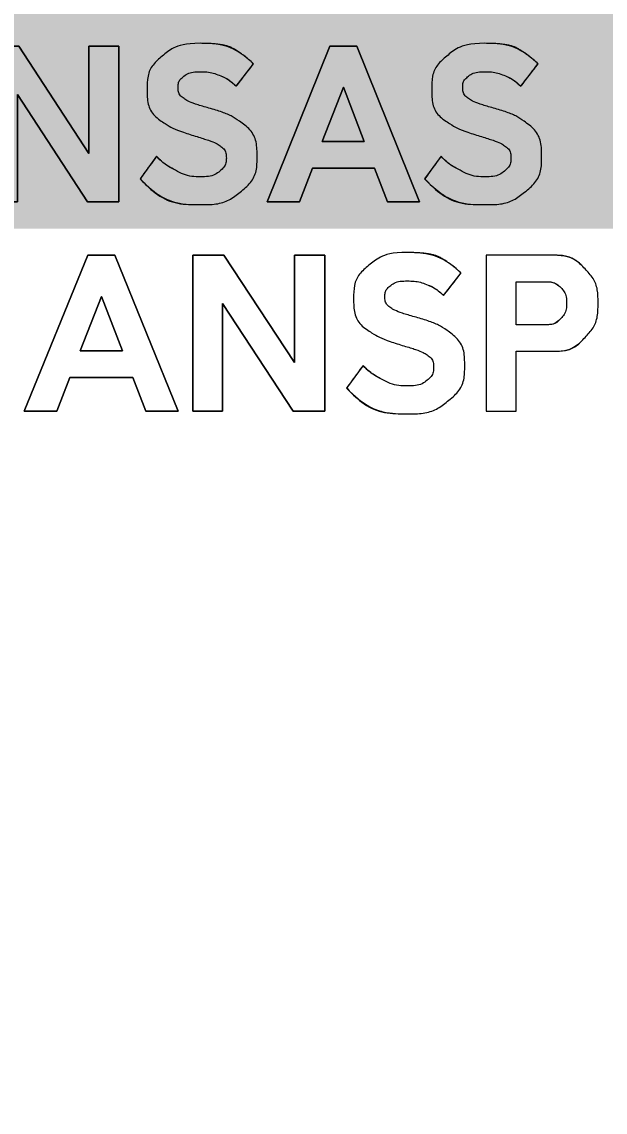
# Model space of a CAD drawing. Extents: x 1370567 to 1373900, y 377514 to 379648.
# Drawn here: x 1372270.92 to 1372286.57, y 379420.44 to 379449.67 of the extents above; entities that cross this region are included whole.
import ezdxf

# ---------------------------------------------------------------- set-up
doc = ezdxf.new("R2010")
doc.units = 0
doc.layers.add('Default', color=7, linetype='Continuous')
doc.layers.add('Survey Names', color=7, linetype='Continuous')

msp = doc.modelspace()

# ---------------------------------------------------------------- linework, layer by layer
at = {"layer": 'Survey Names'}
for p, q in [((1372276.67, 379447.939), (1372277.135, 379448.543)), ((1372284.303, 379447.939), (1372284.768, 379448.543)), ((1372274.533, 379446.063), (1372274.09, 379445.457)), ((1372282.166, 379446.063), (1372281.722, 379445.457)), ((1372282.233, 379442.332), (1372282.703, 379442.936)), ((1372280.073, 379440.456), (1372279.625, 379439.849))]:
    msp.add_line(p, q, dxfattribs=at)
for points in [[(1372270.01, 379449.017), (1372270.835, 379449.017), (1372272.714, 379446.14), (1372272.714, 379449.017), (1372273.516, 379449.017), (1372273.516, 379444.841), (1372272.681, 379444.841), (1372270.802, 379447.721), (1372270.802, 379444.841), (1372270.01, 379444.841), (1372270.01, 379449.017)], [(1372270.01, 379444.841), (1372270.802, 379444.841), (1372270.802, 379447.721), (1372272.681, 379444.841), (1372273.516, 379444.841), (1372273.516, 379449.017), (1372272.714, 379449.017), (1372272.714, 379446.14), (1372270.835, 379449.017), (1372270.01, 379449.017), (1372270.01, 379444.841)], [(1372279.182, 379449.017), (1372279.905, 379449.017), (1372281.587, 379444.841), (1372280.724, 379444.841), (1372280.377, 379445.745), (1372278.711, 379445.745), (1372278.363, 379444.841), (1372277.501, 379444.841), (1372279.182, 379449.017)], [(1372277.501, 379444.841), (1372278.363, 379444.841), (1372278.711, 379445.745), (1372280.377, 379445.745), (1372280.724, 379444.841), (1372281.587, 379444.841), (1372279.905, 379449.017), (1372279.182, 379449.017), (1372277.501, 379444.841)], [(1372279.547, 379447.913), (1372278.979, 379446.458), (1372280.105, 379446.458), (1372279.547, 379447.913)], [(1372280.105, 379446.458), (1372278.979, 379446.458), (1372279.547, 379447.913), (1372280.105, 379446.458)], [(1372272.685, 379443.41), (1372273.416, 379443.41), (1372275.116, 379439.234), (1372274.244, 379439.234), (1372273.892, 379440.138), (1372272.209, 379440.138), (1372271.857, 379439.234), (1372270.985, 379439.234), (1372272.685, 379443.41)], [(1372273.892, 379440.138), (1372274.244, 379439.234), (1372275.116, 379439.234), (1372273.416, 379443.41), (1372272.685, 379443.41), (1372270.985, 379439.234), (1372271.857, 379439.234), (1372272.209, 379440.138), (1372273.892, 379440.138)], [(1372275.501, 379443.41), (1372276.335, 379443.41), (1372278.234, 379440.533), (1372278.234, 379443.41), (1372279.045, 379443.41), (1372279.045, 379439.234), (1372278.201, 379439.234), (1372276.302, 379442.114), (1372276.302, 379439.234), (1372275.501, 379439.234), (1372275.501, 379443.41)], [(1372275.501, 379439.234), (1372276.302, 379439.234), (1372276.302, 379442.114), (1372278.201, 379439.234), (1372279.045, 379439.234), (1372279.045, 379443.41), (1372278.234, 379443.41), (1372278.234, 379440.533), (1372276.335, 379443.41), (1372275.501, 379443.41), (1372275.501, 379439.234)], [(1372285.168, 379443.41), (1372283.377, 379443.41), (1372283.377, 379439.234), (1372284.177, 379439.234), (1372284.177, 379440.836), (1372285.168, 379440.836)], [(1372284.994, 379441.549), (1372284.177, 379441.549), (1372284.177, 379442.7), (1372284.994, 379442.7)], [(1372273.053, 379442.305), (1372272.48, 379440.851), (1372273.618, 379440.851), (1372273.053, 379442.305)], [(1372273.618, 379440.851), (1372272.48, 379440.851), (1372273.053, 379442.305), (1372273.618, 379440.851)]]:
    msp.add_lwpolyline(points, dxfattribs=at)
for points, degree in [([(1372275.703, 379449.091), (1372276.245, 379449.091), (1372276.723, 379448.908), (1372277.135, 379448.543), (1372277.135, 379448.543), (1372276.67, 379447.939), (1372276.67, 379447.939), (1372276.527, 379448.075), (1372276.376, 379448.173), (1372276.215, 379448.235), (1372276.054, 379448.297), (1372275.886, 379448.328), (1372275.711, 379448.328), (1372275.51, 379448.328), (1372275.352, 379448.281), (1372275.237, 379448.187), (1372275.153, 379448.114), (1372275.111, 379448.021), (1372275.111, 379447.907), (1372275.111, 379447.783), (1372275.165, 379447.683), (1372275.273, 379447.606), (1372275.357, 379447.546), (1372275.56, 379447.466), (1372275.884, 379447.368), (1372276.265, 379447.262), (1372276.549, 379447.146), (1372276.736, 379447.02), (1372277.064, 379446.787), (1372277.229, 379446.462), (1372277.229, 379446.046), (1372277.229, 379445.665), (1372277.075, 379445.348), (1372276.769, 379445.097), (1372276.491, 379444.877), (1372276.139, 379444.767), (1372275.711, 379444.767), (1372275.086, 379444.767), (1372274.546, 379444.997), (1372274.09, 379445.457), (1372274.09, 379445.457), (1372274.533, 379446.063), (1372274.533, 379446.063), (1372274.665, 379445.92), (1372274.834, 379445.795), (1372275.04, 379445.689), (1372275.254, 379445.573), (1372275.477, 379445.515), (1372275.711, 379445.515), (1372275.93, 379445.515), (1372276.104, 379445.565), (1372276.232, 379445.666), (1372276.347, 379445.766), (1372276.404, 379445.883), (1372276.404, 379446.016), (1372276.404, 379446.153), (1372276.346, 379446.264), (1372276.229, 379446.349), (1372276.143, 379446.412), (1372275.944, 379446.49), (1372275.632, 379446.585), (1372275.232, 379446.708), (1372274.951, 379446.821), (1372274.788, 379446.923), (1372274.45, 379447.137), (1372274.281, 379447.447), (1372274.281, 379447.854), (1372274.281, 379448.223), (1372274.416, 379448.522), (1372274.684, 379448.749), (1372274.952, 379448.977), (1372275.292, 379449.091), (1372275.703, 379449.091)], 3), ([(1372275.703, 379449.091), (1372275.292, 379449.091), (1372274.952, 379448.977), (1372274.684, 379448.749), (1372274.416, 379448.522), (1372274.281, 379448.223), (1372274.281, 379447.854), (1372274.281, 379447.447), (1372274.45, 379447.137), (1372274.788, 379446.923), (1372274.951, 379446.821), (1372275.232, 379446.708), (1372275.632, 379446.585), (1372275.944, 379446.49), (1372276.143, 379446.412), (1372276.229, 379446.349), (1372276.346, 379446.264), (1372276.404, 379446.153), (1372276.404, 379446.016), (1372276.404, 379445.883), (1372276.347, 379445.766), (1372276.232, 379445.666), (1372276.104, 379445.565), (1372275.93, 379445.515), (1372275.711, 379445.515), (1372275.477, 379445.515), (1372275.254, 379445.573), (1372275.04, 379445.689), (1372274.834, 379445.795), (1372274.665, 379445.92), (1372274.533, 379446.063)], 3), ([(1372277.135, 379448.543), (1372276.723, 379448.908), (1372276.245, 379449.091), (1372275.703, 379449.091)], 2), ([(1372283.336, 379449.091), (1372283.878, 379449.091), (1372284.355, 379448.908), (1372284.768, 379448.543), (1372284.768, 379448.543), (1372284.303, 379447.939), (1372284.303, 379447.939), (1372284.16, 379448.075), (1372284.009, 379448.173), (1372283.848, 379448.235), (1372283.687, 379448.297), (1372283.519, 379448.328), (1372283.344, 379448.328), (1372283.143, 379448.328), (1372282.985, 379448.281), (1372282.87, 379448.187), (1372282.786, 379448.114), (1372282.744, 379448.021), (1372282.744, 379447.907), (1372282.744, 379447.783), (1372282.798, 379447.683), (1372282.906, 379447.606), (1372282.99, 379447.546), (1372283.193, 379447.466), (1372283.516, 379447.368), (1372283.898, 379447.262), (1372284.182, 379447.146), (1372284.368, 379447.02), (1372284.697, 379446.787), (1372284.861, 379446.462), (1372284.861, 379446.046), (1372284.861, 379445.665), (1372284.708, 379445.348), (1372284.401, 379445.097), (1372284.124, 379444.877), (1372283.771, 379444.767), (1372283.344, 379444.767), (1372282.719, 379444.767), (1372282.179, 379444.997), (1372281.722, 379445.457), (1372281.722, 379445.457), (1372282.166, 379446.063), (1372282.166, 379446.063), (1372282.298, 379445.92), (1372282.466, 379445.795), (1372282.673, 379445.689), (1372282.886, 379445.573), (1372283.11, 379445.515), (1372283.344, 379445.515), (1372283.563, 379445.515), (1372283.736, 379445.565), (1372283.864, 379445.666), (1372283.979, 379445.766), (1372284.037, 379445.883), (1372284.037, 379446.016), (1372284.037, 379446.153), (1372283.978, 379446.264), (1372283.862, 379446.349), (1372283.776, 379446.412), (1372283.577, 379446.49), (1372283.265, 379446.585), (1372282.865, 379446.708), (1372282.583, 379446.821), (1372282.421, 379446.923), (1372282.083, 379447.137), (1372281.914, 379447.447), (1372281.914, 379447.854), (1372281.914, 379448.223), (1372282.048, 379448.522), (1372282.317, 379448.749), (1372282.585, 379448.977), (1372282.925, 379449.091), (1372283.336, 379449.091)], 3), ([(1372283.336, 379449.091), (1372282.925, 379449.091), (1372282.585, 379448.977), (1372282.317, 379448.749), (1372282.048, 379448.522), (1372281.914, 379448.223), (1372281.914, 379447.854), (1372281.914, 379447.447), (1372282.083, 379447.137), (1372282.421, 379446.923), (1372282.583, 379446.821), (1372282.865, 379446.708), (1372283.265, 379446.585), (1372283.577, 379446.49), (1372283.776, 379446.412), (1372283.862, 379446.349), (1372283.978, 379446.264), (1372284.037, 379446.153), (1372284.037, 379446.016), (1372284.037, 379445.883), (1372283.979, 379445.766), (1372283.864, 379445.666), (1372283.736, 379445.565), (1372283.563, 379445.515), (1372283.344, 379445.515), (1372283.11, 379445.515), (1372282.886, 379445.573), (1372282.673, 379445.689), (1372282.466, 379445.795), (1372282.298, 379445.92), (1372282.166, 379446.063)], 3), ([(1372284.768, 379448.543), (1372284.355, 379448.908), (1372283.878, 379449.091), (1372283.336, 379449.091)], 2), ([(1372274.09, 379445.457), (1372274.546, 379444.997), (1372275.086, 379444.767), (1372275.711, 379444.767), (1372276.139, 379444.767), (1372276.491, 379444.877), (1372276.769, 379445.097), (1372277.075, 379445.348), (1372277.229, 379445.665), (1372277.229, 379446.046), (1372277.229, 379446.462), (1372277.064, 379446.787), (1372276.736, 379447.02), (1372276.549, 379447.146), (1372276.265, 379447.262), (1372275.884, 379447.368), (1372275.56, 379447.466), (1372275.357, 379447.546), (1372275.273, 379447.606), (1372275.165, 379447.683), (1372275.111, 379447.783), (1372275.111, 379447.907), (1372275.111, 379448.021), (1372275.153, 379448.114), (1372275.237, 379448.187), (1372275.352, 379448.281), (1372275.51, 379448.328), (1372275.711, 379448.328), (1372275.886, 379448.328), (1372276.054, 379448.297), (1372276.215, 379448.235), (1372276.376, 379448.173), (1372276.527, 379448.075), (1372276.67, 379447.939)], 3), ([(1372281.722, 379445.457), (1372282.179, 379444.997), (1372282.719, 379444.767), (1372283.344, 379444.767), (1372283.771, 379444.767), (1372284.124, 379444.877), (1372284.401, 379445.097), (1372284.708, 379445.348), (1372284.861, 379445.665), (1372284.861, 379446.046), (1372284.861, 379446.462), (1372284.697, 379446.787), (1372284.368, 379447.02), (1372284.182, 379447.146), (1372283.898, 379447.262), (1372283.516, 379447.368), (1372283.193, 379447.466), (1372282.99, 379447.546), (1372282.906, 379447.606), (1372282.798, 379447.683), (1372282.744, 379447.783), (1372282.744, 379447.907), (1372282.744, 379448.021), (1372282.786, 379448.114), (1372282.87, 379448.187), (1372282.985, 379448.281), (1372283.143, 379448.328), (1372283.344, 379448.328), (1372283.519, 379448.328), (1372283.687, 379448.297), (1372283.848, 379448.235), (1372284.009, 379448.173), (1372284.16, 379448.075), (1372284.303, 379447.939)], 3), ([(1372281.255, 379443.484), (1372281.804, 379443.484), (1372282.286, 379443.301), (1372282.703, 379442.936), (1372282.703, 379442.936), (1372282.233, 379442.332), (1372282.233, 379442.332), (1372282.089, 379442.467), (1372281.936, 379442.566), (1372281.773, 379442.628), (1372281.611, 379442.69), (1372281.441, 379442.721), (1372281.264, 379442.721), (1372281.061, 379442.721), (1372280.901, 379442.674), (1372280.785, 379442.579), (1372280.7, 379442.507), (1372280.658, 379442.414), (1372280.658, 379442.3), (1372280.658, 379442.176), (1372280.712, 379442.076), (1372280.821, 379441.999), (1372280.906, 379441.938), (1372281.111, 379441.859), (1372281.438, 379441.761), (1372281.824, 379441.655), (1372282.111, 379441.539), (1372282.299, 379441.413), (1372282.632, 379441.179), (1372282.798, 379440.854), (1372282.798, 379440.438), (1372282.798, 379440.057), (1372282.642, 379439.741), (1372282.333, 379439.49), (1372282.052, 379439.27), (1372281.696, 379439.16), (1372281.264, 379439.16), (1372280.633, 379439.16), (1372280.086, 379439.39), (1372279.625, 379439.849), (1372279.625, 379439.849), (1372280.073, 379440.456), (1372280.073, 379440.456), (1372280.206, 379440.313), (1372280.377, 379440.188), (1372280.585, 379440.082), (1372280.801, 379439.966), (1372281.028, 379439.908), (1372281.264, 379439.908), (1372281.485, 379439.908), (1372281.661, 379439.958), (1372281.79, 379440.058), (1372281.906, 379440.158), (1372281.964, 379440.275), (1372281.964, 379440.409), (1372281.964, 379440.546), (1372281.905, 379440.657), (1372281.787, 379440.742), (1372281.7, 379440.804), (1372281.499, 379440.883), (1372281.184, 379440.977), (1372280.779, 379441.101), (1372280.495, 379441.214), (1372280.331, 379441.316), (1372279.989, 379441.53), (1372279.819, 379441.84), (1372279.819, 379442.247), (1372279.819, 379442.616), (1372279.954, 379442.914), (1372280.226, 379443.142), (1372280.497, 379443.37), (1372280.84, 379443.484), (1372281.255, 379443.484)], 3), ([(1372281.255, 379443.484), (1372280.84, 379443.484), (1372280.497, 379443.37), (1372280.226, 379443.142), (1372279.954, 379442.914), (1372279.819, 379442.616), (1372279.819, 379442.247), (1372279.819, 379441.84), (1372279.989, 379441.53), (1372280.331, 379441.316), (1372280.495, 379441.214), (1372280.779, 379441.101), (1372281.184, 379440.977), (1372281.499, 379440.883), (1372281.7, 379440.804), (1372281.787, 379440.742), (1372281.905, 379440.657), (1372281.964, 379440.546), (1372281.964, 379440.409), (1372281.964, 379440.275), (1372281.906, 379440.158), (1372281.79, 379440.058), (1372281.661, 379439.958), (1372281.485, 379439.908), (1372281.264, 379439.908), (1372281.028, 379439.908), (1372280.801, 379439.966), (1372280.585, 379440.082), (1372280.377, 379440.188), (1372280.206, 379440.313), (1372280.073, 379440.456)], 3), ([(1372282.703, 379442.936), (1372282.286, 379443.301), (1372281.804, 379443.484), (1372281.255, 379443.484)], 2), ([(1372283.377, 379443.41), (1372283.377, 379443.41), (1372285.168, 379443.41), (1372285.168, 379443.41), (1372285.508, 379443.41), (1372285.794, 379443.288), (1372286.027, 379443.045), (1372286.259, 379442.801), (1372286.375, 379442.496), (1372286.375, 379442.129), (1372286.375, 379441.762), (1372286.259, 379441.454), (1372286.027, 379441.207), (1372285.794, 379440.96), (1372285.508, 379440.836), (1372285.168, 379440.836), (1372285.168, 379440.836), (1372284.177, 379440.836), (1372284.177, 379440.836), (1372284.177, 379440.836), (1372284.177, 379439.234), (1372284.177, 379439.234), (1372284.177, 379439.234), (1372283.377, 379439.234), (1372283.377, 379439.234), (1372283.377, 379439.234), (1372283.377, 379443.41), (1372283.377, 379443.41)], 3), ([(1372285.168, 379440.836), (1372285.508, 379440.836), (1372285.794, 379440.96), (1372286.027, 379441.207), (1372286.259, 379441.454), (1372286.375, 379441.762), (1372286.375, 379442.129), (1372286.375, 379442.496), (1372286.259, 379442.801), (1372286.027, 379443.045), (1372285.794, 379443.288), (1372285.508, 379443.41), (1372285.168, 379443.41)], 3), ([(1372279.625, 379439.849), (1372280.086, 379439.39), (1372280.633, 379439.16), (1372281.264, 379439.16), (1372281.696, 379439.16), (1372282.052, 379439.27), (1372282.333, 379439.49), (1372282.642, 379439.741), (1372282.798, 379440.057), (1372282.798, 379440.438), (1372282.798, 379440.854), (1372282.632, 379441.179), (1372282.299, 379441.413), (1372282.111, 379441.539), (1372281.824, 379441.655), (1372281.438, 379441.761), (1372281.111, 379441.859), (1372280.906, 379441.938), (1372280.821, 379441.999), (1372280.712, 379442.076), (1372280.658, 379442.176), (1372280.658, 379442.3), (1372280.658, 379442.414), (1372280.7, 379442.507), (1372280.785, 379442.579), (1372280.901, 379442.674), (1372281.061, 379442.721), (1372281.264, 379442.721), (1372281.441, 379442.721), (1372281.611, 379442.69), (1372281.773, 379442.628), (1372281.936, 379442.566), (1372282.089, 379442.467), (1372282.233, 379442.332)], 3), ([(1372284.177, 379442.7), (1372284.177, 379442.7), (1372284.177, 379441.549), (1372284.177, 379441.549), (1372284.177, 379441.549), (1372284.994, 379441.549), (1372284.994, 379441.549), (1372285.143, 379441.549), (1372285.27, 379441.603), (1372285.374, 379441.712), (1372285.479, 379441.821), (1372285.531, 379441.96), (1372285.531, 379442.13), (1372285.531, 379442.3), (1372285.479, 379442.437), (1372285.374, 379442.543), (1372285.27, 379442.648), (1372285.143, 379442.7), (1372284.994, 379442.7), (1372284.994, 379442.7), (1372284.177, 379442.7), (1372284.177, 379442.7)], 3), ([(1372284.994, 379442.7), (1372285.143, 379442.7), (1372285.27, 379442.648), (1372285.374, 379442.543), (1372285.479, 379442.437), (1372285.531, 379442.3), (1372285.531, 379442.13), (1372285.531, 379441.96), (1372285.479, 379441.821), (1372285.374, 379441.712), (1372285.27, 379441.603), (1372285.143, 379441.549), (1372284.994, 379441.549)], 3)]:
    msp.add_open_spline(points, degree=degree, dxfattribs=at)

# ---------------------------------------------------------------- texts
at = {"layer": 'Default'}
msp.add_text('DITCH AT L.M.  18.699', height=90.06868, dxfattribs=at).set_placement((1371781.566, 379364.025))

doc.saveas('drawing.dxf')
